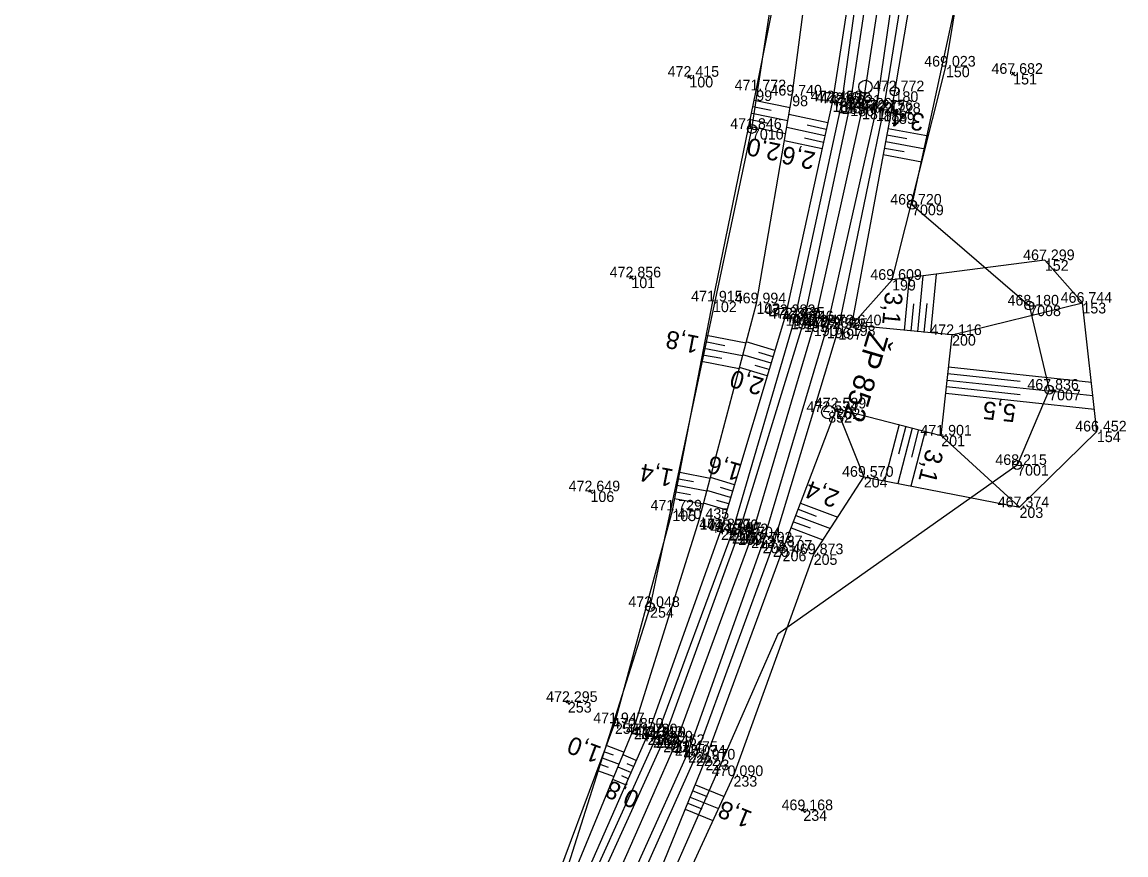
# Model space of a CAD drawing. Extents: x -1234191 to 23050, y -1290331 to -741191.
# Drawn here: x -865010.4 to -864886, y -1109262.8 to -1109168.9 of the extents above; entities that cross this region are included whole.
import ezdxf

# ---------------------------------------------------------------- set-up
doc = ezdxf.new("R2010")
doc.units = 0
for name, color, linetype in [('Vrstva 1', 7, 'Continuous'), ('Vrstva 4', 7, 'Continuous'), ('Vrstva 48', 7, 'Continuous'), ('Vrstva 49', 7, 'Continuous'), ('Vrstva 53', 7, 'Continuous'), ('Vrstva 60', 7, 'Continuous'), ('Vrstva 61', 7, 'Continuous'), ('Vrstva 63', 7, 'Continuous'), ('Vrstva 7', 7, 'Continuous')]:
    doc.layers.add(name, color=color, linetype=linetype)

msp = doc.modelspace()

# ---------------------------------------------------------------- linework, layer by layer
at = {"layer": 'Vrstva 1'}
msp.add_lwpolyline([(-864943.86, -1108955.26), (-864934.19, -1108978.14), (-864926.01, -1109001.62), (-864919.4, -1109025.75), (-864914.46, -1109050.29), (-864911.18, -1109075.14), (-864909.6, -1109100.08), (-864909.82, -1109127.25), (-864911.97, -1109154.14), (-864915.72, -1109178.66), (-864921.15, -1109203.11), (-864928.22, -1109227.02), (-864936.82, -1109250.43), (-864946.9, -1109273.3), (-864958.55, -1109295.47), (-864970.52, -1109315.18), (-864983.09, -1109333.89), (-864996.36, -1109352.2), (-865010.07, -1109370.72)], dxfattribs=at)
at = {"layer": 'Vrstva 4'}
for points in [[(-864942.53, -1108954.77), (-864932.93, -1108977.66), (-864924.78, -1109001.22), (-864917.76, -1109025.45), (-864913.03, -1109050.12), (-864909.84, -1109074.98), (-864908.11, -1109100.03), (-864908.21, -1109127.33), (-864910.59, -1109154.3), (-864914.17, -1109178.87), (-864919.69, -1109203.35), (-864926.92, -1109227.6), (-864935.32, -1109251.2), (-864945.62, -1109274.05), (-864957.18, -1109296.19), (-864969.35, -1109315.98), (-864981.87, -1109334.76), (-864995.03, -1109353.16), (-865008.88, -1109371.61)], [(-865007.87, -1109372.25), (-864994.28, -1109353.87), (-864980.88, -1109335.52), (-864968.31, -1109316.61), (-864956.29, -1109296.63), (-864944.63, -1109274.5), (-864934.43, -1109251.61), (-864925.77, -1109228.01), (-864918.39, -1109203.5), (-864913.3, -1109178.9), (-864909.37, -1109154.41), (-864906.92, -1109125.13), (-864906.53, -1109100.09), (-864907.95, -1109074.74), (-864911.23, -1109049.88), (-864916.1, -1109024.95), (-864923.82, -1109000.77), (-864931.86, -1108977.29), (-864941.62, -1108954.25)], [(-865011.31, -1109369.88), (-864997.58, -1109351.34), (-864984.39, -1109333.08), (-864971.78, -1109314.5), (-864959.78, -1109294.76), (-864948.4, -1109272.63), (-864938.13, -1109250.03), (-864929.66, -1109226.66), (-864922.27, -1109202.65), (-864917.04, -1109178.31), (-864913.43, -1109153.94), (-864911.16, -1109127.1), (-864911.04, -1109100.07), (-864912.59, -1109075.24), (-864915.77, -1109050.68), (-864920.78, -1109026.11), (-864927.4, -1109001.97), (-864935.54, -1108978.67), (-864945.03, -1108955.91)], [(-864946.37, -1108956.9), (-864937.01, -1108979.08), (-864928.39, -1109001.95), (-864921.58, -1109026.36), (-864916.91, -1109051.17), (-864913.44, -1109075.35), (-864911.98, -1109100.09), (-864912.32, -1109124.92), (-864914.63, -1109153.17), (-864918.02, -1109178.05), (-864923.28, -1109202.25), (-864930.38, -1109226.52), (-864938.92, -1109249.56), (-864949.18, -1109272.16), (-864960.79, -1109294.12), (-864972.63, -1109313.96), (-864985.35, -1109332.49), (-864997.58, -1109351.34)]]:
    msp.add_lwpolyline(points, dxfattribs=at)
at = {"layer": 'Vrstva 48'}
for p, q in [((-864928.01, -1109178.43), (-864925.98, -1109178.85)), ((-864927.86, -1109177.7), (-864923.82, -1109178.52)), ((-864928.31, -1109179.9), (-864926.26, -1109180.32)), ((-864928.16, -1109179.17), (-864924.07, -1109180)), ((-864919.59, -1109180.28), (-864923.96, -1109179.32)), ((-864928.46, -1109180.64), (-864924.33, -1109181.48)), ((-864919.91, -1109181.74), (-864924.21, -1109180.8)), ((-864919.75, -1109181.01), (-864921.92, -1109180.54)), ((-864912.77, -1109180.89), (-864908.23, -1109181.73)), ((-864920.23, -1109183.21), (-864924.46, -1109182.28)), ((-864920.07, -1109182.48), (-864922.2, -1109182.01)), ((-864913.04, -1109182.37), (-864908.6, -1109183.19)), ((-864912.91, -1109181.63), (-864910.66, -1109182.05)), ((-864913.32, -1109183.84), (-864908.97, -1109184.65)), ((-864913.18, -1109183.11), (-864910.98, -1109183.51)), ((-864909.44, -1109203.82), (-864908.83, -1109197.52)), ((-864907.95, -1109203.96), (-864907.31, -1109197.32)), ((-864910.93, -1109203.67), (-864910.36, -1109197.71)), ((-864910.19, -1109203.74), (-864909.89, -1109200.68)), ((-864908.7, -1109203.89), (-864908.38, -1109200.65)), ((-864933.4, -1109204.93), (-864931.19, -1109205.36)), ((-864933.26, -1109204.2), (-864928.79, -1109205.06)), ((-864925.54, -1109205.94), (-864928.77, -1109204.97)), ((-864933.54, -1109205.67), (-864929.18, -1109206.52)), ((-864925.75, -1109206.66), (-864927.36, -1109206.17)), ((-864933.83, -1109207.14), (-864929.56, -1109207.97)), ((-864933.69, -1109206.41), (-864931.53, -1109206.82)), ((-864925.97, -1109207.38), (-864929.15, -1109206.42)), ((-864926.4, -1109208.81), (-864929.53, -1109207.87)), ((-864926.19, -1109208.09), (-864927.76, -1109207.62)), ((-864906.04, -1109208.52), (-864897.91, -1109209.39)), ((-864905.96, -1109207.78), (-864889.87, -1109209.5)), ((-864906.11, -1109209.27), (-864889.7, -1109211.02)), ((-864906.28, -1109210.76), (-864889.53, -1109212.55)), ((-864906.2, -1109210.01), (-864897.91, -1109210.9)), ((-864911.52, -1109214.3), (-864913.17, -1109220.64)), ((-864910.07, -1109214.68), (-864911.69, -1109220.93)), ((-864910.8, -1109214.49), (-864911.61, -1109217.64)), ((-864909.34, -1109214.86), (-864910.15, -1109217.97)), ((-864908.62, -1109215.05), (-864910.22, -1109221.22)), ((-864936.27, -1109219.66), (-864932.83, -1109220.33)), ((-864936.55, -1109221.14), (-864933.21, -1109221.78)), ((-864936.41, -1109220.4), (-864934.71, -1109220.73)), ((-864930.1, -1109221.08), (-864932.81, -1109220.27)), ((-864936.69, -1109221.87), (-864935.05, -1109222.19)), ((-864930.54, -1109222.52), (-864933.2, -1109221.72)), ((-864930.32, -1109221.8), (-864931.66, -1109221.4)), ((-864936.84, -1109222.61), (-864933.6, -1109223.24)), ((-864930.97, -1109223.96), (-864933.58, -1109223.17)), ((-864930.75, -1109223.24), (-864932.07, -1109222.84)), ((-864922.64, -1109223.14), (-864918.46, -1109224.73)), ((-864923.17, -1109224.54), (-864919.29, -1109226.02)), ((-864922.9, -1109223.84), (-864920.89, -1109224.61)), ((-864923.7, -1109225.95), (-864920.12, -1109227.3)), ((-864923.44, -1109225.25), (-864921.57, -1109225.95)), ((-864944.5, -1109250.48), (-864942.53, -1109251.22)), ((-864945.03, -1109251.89), (-864943.1, -1109252.6)), ((-864944.76, -1109251.18), (-864943.79, -1109251.55)), ((-864941.18, -1109252.17), (-864942.65, -1109251.52)), ((-864945.55, -1109253.29), (-864943.67, -1109253.99)), ((-864945.29, -1109252.59), (-864944.34, -1109252.94)), ((-864941.79, -1109253.54), (-864943.22, -1109252.91)), ((-864941.48, -1109252.86), (-864942.21, -1109252.54)), ((-864942.39, -1109254.92), (-864943.8, -1109254.3)), ((-864942.09, -1109254.23), (-864942.8, -1109253.92)), ((-864934.79, -1109255.59), (-864933.19, -1109256.25)), ((-864934.51, -1109254.9), (-864931.27, -1109256.22)), ((-864935.36, -1109256.98), (-864933.78, -1109257.62)), ((-864935.08, -1109256.29), (-864931.89, -1109257.58)), ((-864935.64, -1109257.68), (-864932.52, -1109258.95))]:
    msp.add_line(p, q, dxfattribs=at)
at = {"layer": 'Vrstva 49'}
for p, q in [((-864934.96, -1109174.94), (-864935.39, -1109175.21)), ((-864935.31, -1109174.86), (-864935.04, -1109175.28)), ((-864898.48, -1109174.59), (-864898.88, -1109174.89)), ((-864898.83, -1109174.54), (-864898.53, -1109174.94)), ((-864941.85, -1109197.49), (-864941.58, -1109197.91)), ((-864941.51, -1109197.57), (-864941.93, -1109197.84)), ((-864916.88, -1109203.1), (-864912.33, -1109197.97)), ((-864905.57, -1109204.19), (-864890.88, -1109200.56)), ((-864918.59, -1109212.47), (-864915.52, -1109220.18)), ((-864906.79, -1109215.53), (-864897.97, -1109223.62)), ((-864946.11, -1109221.71), (-864946.56, -1109221.92)), ((-864946.44, -1109221.59), (-864946.23, -1109222.04)), ((-864948.64, -1109245.48), (-864949.11, -1109245.66)), ((-864948.97, -1109245.34), (-864948.79, -1109245.81)), ((-864922.1, -1109257.69), (-864922.57, -1109257.87)), ((-864922.42, -1109257.54), (-864922.24, -1109258.01))]:
    msp.add_line(p, q, dxfattribs=at)
for points in [[(-865004.52, -1109374.96), (-864992.48, -1109354.8), (-864978.85, -1109336.76), (-864966.34, -1109317.84), (-864954.25, -1109297.62), (-864942.76, -1109275.16), (-864933.36, -1109252.07), (-864924.67, -1109228.51), (-864918.59, -1109212.47), (-864906.79, -1109215.53), (-864905.57, -1109204.19), (-864916.88, -1109203.1), (-864912.45, -1109179.18), (-864908.27, -1109154.61), (-864906.92, -1109125.13)], [(-864912.32, -1109124.92), (-864915.2, -1109153.24), (-864919.05, -1109177.84), (-864924.33, -1109201.95), (-864931.61, -1109226.1), (-864939.88, -1109249.22), (-864949.8, -1109271.76), (-864961.79, -1109293.88)], [(-864986.32, -1109331.53), (-864972.63, -1109313.96), (-864961.79, -1109293.88), (-864950.68, -1109270.95), (-864941.44, -1109248.58), (-864934.05, -1109224.93), (-864927.62, -1109200.62), (-864923.59, -1109177.19), (-864920.53, -1109153.71), (-864916.92, -1109129.24), (-864916.91, -1109130.33), (-864916.87, -1109129.34), (-864913.95, -1109128.59), (-864913.97, -1109129.64), (-864914.08, -1109129.63), (-864914.08, -1109129.63), (-864913.96, -1109125.54)], [(-864986.32, -1109331.53), (-864974.2, -1109312.95), (-864963.57, -1109293.08), (-864952.04, -1109270.68), (-864943.57, -1109247.97), (-864937.1, -1109223.98), (-864932.52, -1109200.41), (-864927.64, -1109176.6), (-864923.05, -1109153.51), (-864920.81, -1109127.16)], [(-864986.67, -1109358.17), (-864976.22, -1109337.91), (-864965.94, -1109324.32), (-864951.34, -1109299.15), (-864940.68, -1109276.72), (-864930.21, -1109253.93), (-864921.17, -1109228.91), (-864915.52, -1109220.18), (-864897.97, -1109223.62), (-864889.24, -1109215.07), (-864890.88, -1109200.56), (-864895.11, -1109195.75), (-864912.33, -1109197.97), (-864906.26, -1109173.92), (-864902.06, -1109148.44)]]:
    msp.add_lwpolyline(points, dxfattribs=at)
at = {"layer": 'Vrstva 53'}
for p, q in [((-864928.12, -1109180.9), (-864928.14, -1109180.99)), ((-864910.07, -1109189.44), (-864910.1, -1109189.54)), ((-864896.86, -1109200.82), (-864896.88, -1109200.91)), ((-864894.62, -1109210.31), (-864894.65, -1109210.4)), ((-864898.22, -1109218.81), (-864898.24, -1109218.9)), ((-864939.59, -1109234.82), (-864939.62, -1109234.91))]:
    msp.add_line(p, q, dxfattribs=at)
for points in [[(-865019.99, -1109376.51), (-864993.23, -1109340.35), (-864972.2, -1109308.69), (-864949.31, -1109265.49), (-864939.61, -1109234.87), (-864928.13, -1109180.95), (-864920.83, -1109133.1), (-864920.45, -1109098.74), (-864924.22, -1109056.21), (-864934.5, -1108999.96), (-864959.81, -1108949.32), (-864975.47, -1108923.73), (-865003.13, -1108886.54), (-865019.29, -1108869.82), (-865031.2, -1108854.74), (-865042.89, -1108836.18), (-865042.99, -1108823.8), (-865100.04, -1108737.44), (-865111.04, -1108692.57), (-865097.28, -1108650.63), (-865077.79, -1108523.9)], [(-864936.6, -1108950.32), (-864927.58, -1108982.21), (-864917.43, -1109005.61), (-864906.54, -1109041.21), (-864899.38, -1109096.1), (-864899.36, -1109126.67), (-864901.85, -1109151.28), (-864910.09, -1109189.49), (-864896.87, -1109200.87), (-864894.63, -1109210.36), (-864898.23, -1109218.86), (-864925.21, -1109237.92), (-864937.42, -1109265.75), (-864950.31, -1109292.73), (-864967.77, -1109321.15), (-865009.64, -1109381.5)]]:
    msp.add_lwpolyline(points, dxfattribs=at)
for centre in [(-864928.13, -1109180.95), (-864910.08, -1109189.49), (-864896.87, -1109200.87), (-864894.63, -1109210.36), (-864898.23, -1109218.85), (-864939.61, -1109234.87)]:
    msp.add_circle(centre, 0.499, dxfattribs=at)
at = {"layer": 'Vrstva 60'}
for p, q in [((-864906.26, -1109173.92), (-864906.26, -1109173.92)), ((-864935.18, -1109175.07), (-864935.18, -1109175.07)), ((-864898.68, -1109174.74), (-864898.68, -1109174.74)), ((-864927.64, -1109176.6), (-864927.64, -1109176.6)), ((-864923.59, -1109177.19), (-864923.59, -1109177.19)), ((-864912.05, -1109176.71), (-864912.05, -1109176.71)), ((-864919.05, -1109177.84), (-864919.05, -1109177.84)), ((-864918.48, -1109177.99), (-864918.48, -1109177.99)), ((-864918.02, -1109178.05), (-864918.02, -1109178.05)), ((-864917.04, -1109178.31), (-864917.04, -1109178.31)), ((-864915.72, -1109178.66), (-864915.72, -1109178.66)), ((-864914.17, -1109178.87), (-864914.17, -1109178.87)), ((-864913.3, -1109178.9), (-864913.3, -1109178.9)), ((-864912.45, -1109179.18), (-864912.45, -1109179.18)), ((-864928.13, -1109180.95), (-864928.13, -1109180.95)), ((-864910.08, -1109189.49), (-864910.08, -1109189.49)), ((-864895.11, -1109195.75), (-864895.11, -1109195.75)), ((-864941.72, -1109197.7), (-864941.72, -1109197.7)), ((-864912.33, -1109197.97), (-864912.33, -1109197.97)), ((-864932.52, -1109200.41), (-864932.52, -1109200.41)), ((-864927.62, -1109200.62), (-864927.62, -1109200.62)), ((-864896.87, -1109200.87), (-864896.87, -1109200.87)), ((-864890.88, -1109200.56), (-864890.88, -1109200.56)), ((-864924.33, -1109201.95), (-864924.33, -1109201.95)), ((-864923.74, -1109202.34), (-864923.74, -1109202.34)), ((-864923.28, -1109202.25), (-864923.28, -1109202.25)), ((-864922.27, -1109202.65), (-864922.27, -1109202.65)), ((-864921.15, -1109203.11), (-864921.15, -1109203.11)), ((-864919.69, -1109203.35), (-864919.69, -1109203.35)), ((-864918.39, -1109203.5), (-864918.39, -1109203.5)), ((-864916.88, -1109203.1), (-864916.88, -1109203.1)), ((-864905.57, -1109204.19), (-864905.57, -1109204.19)), ((-864894.63, -1109210.36), (-864894.63, -1109210.36)), ((-864918.59, -1109212.47), (-864918.59, -1109212.47)), ((-864919.53, -1109212.88), (-864919.53, -1109212.88)), ((-864906.79, -1109215.53), (-864906.79, -1109215.53)), ((-864889.24, -1109215.07), (-864889.24, -1109215.07)), ((-864898.23, -1109218.85), (-864898.23, -1109218.85)), ((-864915.52, -1109220.18), (-864915.52, -1109220.18)), ((-864946.33, -1109221.82), (-864946.33, -1109221.82)), ((-864897.97, -1109223.62), (-864897.97, -1109223.62)), ((-864937.1, -1109223.98), (-864937.1, -1109223.98)), ((-864934.05, -1109224.93), (-864934.05, -1109224.93)), ((-864931.61, -1109226.1), (-864931.61, -1109226.1)), ((-864930.77, -1109226.2), (-864930.77, -1109226.2)), ((-864930.38, -1109226.52), (-864930.38, -1109226.52)), ((-864929.66, -1109226.66), (-864929.66, -1109226.66)), ((-864928.22, -1109227.02), (-864928.22, -1109227.02)), ((-864926.92, -1109227.6), (-864926.92, -1109227.6)), ((-864925.77, -1109228.01), (-864925.77, -1109228.01)), ((-864924.67, -1109228.51), (-864924.67, -1109228.51)), ((-864921.17, -1109228.91), (-864921.17, -1109228.91)), ((-864939.61, -1109234.87), (-864939.61, -1109234.87)), ((-864948.88, -1109245.57), (-864948.88, -1109245.57)), ((-864943.57, -1109247.97), (-864943.57, -1109247.97)), ((-864941.44, -1109248.58), (-864941.44, -1109248.58)), ((-864939.88, -1109249.22), (-864939.88, -1109249.22)), ((-864939.27, -1109249.51), (-864939.27, -1109249.51)), ((-864938.92, -1109249.56), (-864938.92, -1109249.56)), ((-864938.13, -1109250.03), (-864938.13, -1109250.03)), ((-864936.82, -1109250.43), (-864936.82, -1109250.43)), ((-864935.32, -1109251.2), (-864935.32, -1109251.2)), ((-864934.43, -1109251.61), (-864934.43, -1109251.61)), ((-864933.36, -1109252.07), (-864933.36, -1109252.07)), ((-864930.21, -1109253.93), (-864930.21, -1109253.93)), ((-864922.33, -1109257.78), (-864922.33, -1109257.78))]:
    msp.add_line(p, q, dxfattribs=at)
at = {"layer": 'Vrstva 63'}
msp.add_line((-864919.52, -1109212.83), (-864919.55, -1109212.92), dxfattribs=at)
msp.add_circle((-864919.53, -1109212.88), 0.756, dxfattribs=at)
at = {"layer": 'Vrstva 7'}
for p, q in [((-864918.4, -1109177.49), (-864918.55, -1109178.48)), ((-864912.04, -1109176.66), (-864912.05, -1109176.76)), ((-864917.98, -1109178.06), (-864918.97, -1109177.91)), ((-864923.25, -1109202.45), (-864924.23, -1109202.23)), ((-864923.63, -1109201.85), (-864923.85, -1109202.83)), ((-864930.3, -1109226.37), (-864931.24, -1109226.03)), ((-864930.6, -1109225.73), (-864930.94, -1109226.67)), ((-864938.81, -1109249.71), (-864939.72, -1109249.31)), ((-864939.07, -1109249.05), (-864939.47, -1109249.97))]:
    msp.add_line(p, q, dxfattribs=at)
for centre, radius in [((-864915.34, -1109176.21), 0.75), ((-864912.05, -1109176.71), 0.5)]:
    msp.add_circle(centre, radius, dxfattribs=at)

# ---------------------------------------------------------------- texts
at = {"layer": 'Vrstva 48'}
for s, rotation, p in [('3,4', 169.5245, (-864908.56, -1109179.29)), ('2,0', 168.409, (-864924.79, -1109182.67)), ('2,6', 167.6455, (-864920.86, -1109183.64)), ('3,1', 264.4767, (-864913.1, -1109199.26)), ('1,8', 168.9928, (-864933.96, -1109204.36)), ('2,0', 163.2279, (-864926.66, -1109209.14)), ('5,5', 173.894, (-864898.28, -1109212.05)), ('3,1', 255.4649, (-864908.45, -1109216.95)), ('1,4', 168.9928, (-864936.87, -1109219.38)), ('1,6', 163.2279, (-864929.18, -1109218.81)), ('2,4', 159.2548, (-864918.14, -1109221.88)), ('1,0', 159.535, (-864944.96, -1109250.68)), ('0,8', 156.2428, (-864940.66, -1109255.85)), ('1,8', 157.8393, (-864927.96, -1109258.02))]:
    msp.add_text(s, height=2, rotation=rotation, dxfattribs=at).set_placement(p)
at = {"layer": 'Vrstva 60'}
for s, p in [('150', (-864906.26, -1109175.12)), ('100', (-864935.18, -1109176.27)), ('151', (-864898.68, -1109175.94)), ('99', (-864927.64, -1109177.8)), ('98', (-864923.59, -1109178.39)), ('180', (-864912.05, -1109177.91)), ('184', (-864919.05, -1109179.04)), ('183', (-864918.48, -1109179.19)), ('185', (-864918.02, -1109179.25)), ('186', (-864917.04, -1109179.51)), ('181', (-864915.72, -1109179.86)), ('187', (-864914.17, -1109180.07)), ('188', (-864913.3, -1109180.1)), ('189', (-864912.45, -1109180.38)), ('7010', (-864928.13, -1109182.15)), ('7009', (-864910.08, -1109190.69)), ('152', (-864895.11, -1109196.95)), ('101', (-864941.72, -1109198.9)), ('199', (-864912.33, -1109199.17)), ('102', (-864932.52, -1109201.61)), ('103', (-864927.62, -1109201.82)), ('7008', (-864896.87, -1109202.06)), ('153', (-864890.88, -1109201.76)), ('193', (-864924.33, -1109203.15)), ('192', (-864923.74, -1109203.54)), ('194', (-864923.28, -1109203.45)), ('195', (-864922.27, -1109203.85)), ('190', (-864921.15, -1109204.31)), ('196', (-864919.69, -1109204.55)), ('197', (-864918.39, -1109204.7)), ('198', (-864916.88, -1109204.3)), ('200', (-864905.57, -1109205.39)), ('7007', (-864894.63, -1109211.56)), ('202', (-864918.59, -1109213.67)), ('852', (-864919.53, -1109214.07)), ('201', (-864906.79, -1109216.73)), ('154', (-864889.24, -1109216.27)), ('7001', (-864898.23, -1109220.05)), ('204', (-864915.52, -1109221.38)), ('106', (-864946.33, -1109223.02)), ('203', (-864897.97, -1109224.82)), ('105', (-864937.1, -1109225.18)), ('104', (-864934.05, -1109226.13)), ('211', (-864931.61, -1109227.3)), ('212', (-864930.77, -1109227.4)), ('210', (-864930.38, -1109227.72)), ('209', (-864929.66, -1109227.86)), ('213', (-864928.22, -1109228.22)), ('208', (-864926.92, -1109228.8)), ('207', (-864925.77, -1109229.21)), ('206', (-864924.67, -1109229.71)), ('205', (-864921.17, -1109230.11)), ('254', (-864939.61, -1109236.07)), ('253', (-864948.88, -1109246.77)), ('252', (-864943.57, -1109249.17)), ('251', (-864941.44, -1109249.78)), ('218', (-864939.88, -1109250.42)), ('217', (-864939.27, -1109250.71)), ('219', (-864938.92, -1109250.76)), ('220', (-864938.13, -1109251.24)), ('215', (-864936.82, -1109251.63)), ('221', (-864935.32, -1109252.4)), ('222', (-864934.43, -1109252.81)), ('223', (-864933.36, -1109253.27)), ('233', (-864930.21, -1109255.12)), ('234', (-864922.33, -1109258.98))]:
    msp.add_text(s, height=1.2, dxfattribs=at).set_placement(p)
at = {"layer": 'Vrstva 61'}
for s, p in [('472.415', (-864937.63, -1109175.07)), ('469.023', (-864908.71, -1109173.92)), ('467.682', (-864901.13, -1109174.74)), ('471.772', (-864930.08, -1109176.6)), ('469.740', (-864926.04, -1109177.19)), ('472.772', (-864914.5, -1109176.71)), ('472.450', (-864921.5, -1109177.84)), ('473.167', (-864920.93, -1109177.99)), ('472.616', (-864920.47, -1109178.05)), ('473.021', (-864919.4, -1109178.31)), ('473.226', (-864918.17, -1109178.66)), ('473.215', (-864916.62, -1109178.87)), ('472.776', (-864915.75, -1109178.9)), ('472.728', (-864914.91, -1109179.18)), ('471.846', (-864930.58, -1109180.95)), ('469.720', (-864912.54, -1109189.49)), ('467.299', (-864897.56, -1109195.75)), ('472.856', (-864944.17, -1109197.7)), ('469.609', (-864914.78, -1109197.97)), ('471.915', (-864934.98, -1109200.41)), ('469.994', (-864930.07, -1109200.62)), ('468.180', (-864899.32, -1109200.87)), ('466.744', (-864893.33, -1109200.56)), ('472.282', (-864926.78, -1109201.95)), ('472.860', (-864926.19, -1109202.34)), ('472.335', (-864925.73, -1109202.25)), ('472.746', (-864924.72, -1109202.65)), ('472.992', (-864923.6, -1109203.11)), ('472.989', (-864922.15, -1109203.35)), ('472.535', (-864920.84, -1109203.5)), ('472.640', (-864919.33, -1109203.1)), ('472.116', (-864908.02, -1109204.19)), ('467.836', (-864897.08, -1109210.36)), ('472.539', (-864921.05, -1109212.47)), ('472.574', (-864921.98, -1109212.88)), ('471.901', (-864909.14, -1109215.53)), ('466.452', (-864891.69, -1109215.07)), ('468.215', (-864900.69, -1109218.85)), ('469.570', (-864917.97, -1109220.18)), ('472.649', (-864948.79, -1109221.82)), ('467.374', (-864900.42, -1109223.62)), ('471.729', (-864939.56, -1109223.98)), ('470.435', (-864936.5, -1109224.93)), ('471.877', (-864934.07, -1109226.1)), ('472.590', (-864933.22, -1109226.2)), ('471.997', (-864932.83, -1109226.52)), ('472.452', (-864932.1, -1109226.66)), ('472.704', (-864930.67, -1109227.02)), ('472.702', (-864929.37, -1109227.6)), ('472.187', (-864928.22, -1109228.01)), ('472.107', (-864927.12, -1109228.51)), ('469.873', (-864923.62, -1109228.91)), ('472.048', (-864942.06, -1109234.87)), ('472.295', (-864951.33, -1109245.57)), ('471.947', (-864946.02, -1109247.97)), ('470.850', (-864943.89, -1109248.58)), ('471.780', (-864942.33, -1109249.22)), ('472.343', (-864941.72, -1109249.51)), ('471.829', (-864941.38, -1109249.56)), ('472.209', (-864940.58, -1109250.03)), ('472.462', (-864939.27, -1109250.43)), ('472.475', (-864937.78, -1109251.2)), ('472.074', (-864936.88, -1109251.61)), ('471.970', (-864935.81, -1109252.07)), ('470.090', (-864932.66, -1109253.93)), ('469.168', (-864924.79, -1109257.78))]:
    msp.add_text(s, height=1.2, dxfattribs=at).set_placement(p)
at = {"layer": 'Vrstva 63'}
msp.add_text('ŽP 852', height=2.4, rotation=253.5237, dxfattribs=at).set_placement((-864914.99, -1109203.67))

doc.saveas('drawing.dxf')
